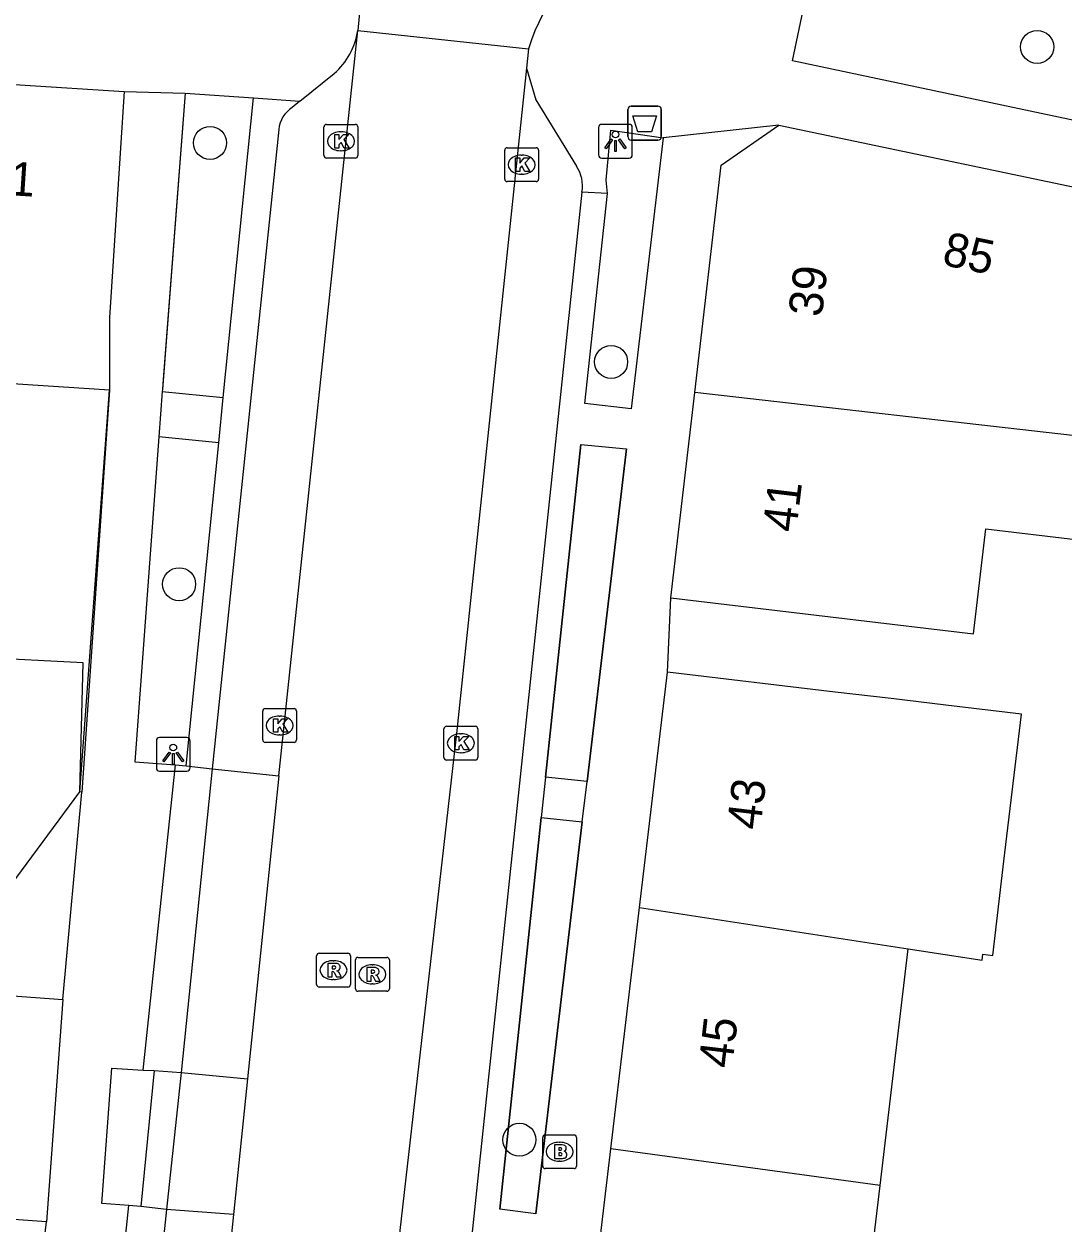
# Model space of a CAD drawing. Extents: x 163010 to 163853, y 382793 to 383982.
# Drawn here: x 163371.31 to 163402.09, y 383406.84 to 383442.36 of the extents above; entities that cross this region are included whole.
import ezdxf

# ---------------------------------------------------------------- set-up
doc = ezdxf.new("R2010")
doc.units = 0
for name, color, linetype in [('IMGEO_Afvalbak', 7, 'Continuous'), ('IMGEO_Boom', 7, 'Continuous'), ('IMGEO_Brandkraan', 7, 'Continuous'), ('IMGEO_Haag', 7, 'Continuous'), ('IMGEO_Kolk', 7, 'Continuous'), ('IMGEO_Lichtpunt', 7, 'Continuous'), ('IMGEO_Muur', 7, 'Continuous'), ('IMGEO_Pand', 7, 'Continuous'), ('IMGEO_Pand_nummerreeks', 7, 'Continuous'), ('IMGEO_Rijbaan_lokaal_gesloten', 7, 'Continuous'), ('IMGEO_Rijbaan_lokaal_open', 7, 'Continuous'), ('IMGEO_Rioolput', 7, 'Continuous'), ('IMGEO_Voetpad_open', 7, 'Continuous')]:
    doc.layers.add(name, color=color, linetype=linetype)

msp = doc.modelspace()

# ---------------------------------------------------------------- linework, layer by layer
at = {"layer": 'IMGEO_Afvalbak'}
for p, q in [((163389.179, 383439.028), (163389.179, 383439.828)), ((163389.179, 383439.828), (163389.179, 383439.028)), ((163389.279, 383439.928), (163390.069, 383439.928)), ((163390.069, 383439.928), (163389.279, 383439.928)), ((163390.169, 383439.828), (163390.169, 383439.028)), ((163390.169, 383439.028), (163390.169, 383439.828)), ((163390.069, 383438.928), (163389.279, 383438.928)), ((163389.279, 383438.928), (163390.069, 383438.928))]:
    msp.add_line(p, q, dxfattribs=at)
msp.add_lwpolyline([(163389.322, 383439.642), (163390.026, 383439.642), (163389.877, 383439.172), (163389.471, 383439.172), (163389.322, 383439.642)], dxfattribs=at)
for centre, start, end in [((163389.279, 383439.828), 90, 180), ((163389.279, 383439.828), 90, 180), ((163390.069, 383439.828), 0, 90), ((163390.069, 383439.828), 360, 90), ((163389.279, 383439.028), 180, 270), ((163389.279, 383439.028), 180, 270), ((163390.069, 383439.028), 270, 0), ((163390.069, 383439.028), 270, 0)]:
    msp.add_arc(centre, 0.1, start, end, dxfattribs=at)
at = {"layer": 'IMGEO_Boom'}
for centre in [(163401.291, 383441.682), (163376.813, 383438.842), (163388.683, 383432.36), (163375.899, 383425.781), (163385.968, 383409.337)]:
    msp.add_circle(centre, 0.489, dxfattribs=at)
at = {"layer": 'IMGEO_Brandkraan'}
for p, q in [((163386.658, 383408.557), (163386.658, 383409.409)), ((163386.733, 383409.483), (163387.585, 383409.483)), ((163387.659, 383409.409), (163387.659, 383408.557)), ((163387.146, 383409.263), (163387.171, 383409.263)), ((163387.169, 383408.703), (163387.144, 383408.703)), ((163387.585, 383408.483), (163386.733, 383408.483))]:
    msp.add_line(p, q, dxfattribs=at)
for points in [[(163386.658, 383408.557), (163386.658, 383409.409)], [(163386.733, 383409.483), (163387.585, 383409.483)], [(163387.659, 383409.409), (163387.659, 383408.557)], [(163387.006, 383409.183), (163387.006, 383408.783), (163387.219, 383408.783)], [(163387.237, 383409.183), (163387.006, 383409.183)], [(163387.185, 383409.102), (163387.131, 383409.102), (163387.131, 383409.026)], [(163387.131, 383409.026), (163387.184, 383409.026)], [(163387.193, 383408.95), (163387.131, 383408.95), (163387.131, 383408.869)], [(163387.131, 383408.869), (163387.193, 383408.869)], [(163387.585, 383408.483), (163386.733, 383408.483)]]:
    msp.add_lwpolyline(points, dxfattribs=at)
for centre, radius, start, end in [((163386.735, 383409.407), 0.0765, 91.552, 178.448), ((163386.735, 383409.407), 0.0765, 91.552, 178.448), ((163387.583, 383409.407), 0.0765, 1.552, 88.448), ((163387.583, 383409.407), 0.0765, 1.552, 88.448), ((163387.186, 383409.064), 0.0379, 267.8285, 90.9355), ((163387.194, 383408.909), 0.0404, 269.8759, 90.5077), ((163387.241, 383409.038), 0.145, 59.4692, 91.5367), ((163387.266, 383409.085), 0.0922, 285.5137, 58.1501), ((163387.271, 383408.893), 0.105, 301.3115, 78.989), ((163387.225, 383409.034), 0.251, 268.6676, 293.5347), ((163386.735, 383408.559), 0.0765, 181.552, 268.448), ((163386.735, 383408.559), 0.0765, 181.552, 268.448), ((163387.583, 383408.559), 0.0765, 271.552, 358.448), ((163387.583, 383408.559), 0.0765, 271.552, 358.448)]:
    msp.add_arc(centre, radius, start, end, dxfattribs=at)
for centre, major_axis, ratio, start_param, end_param in [((163387.145, 383408.983), (-0.387, 0.002), 0.722429, 4.712389, 7.853982), ((163387.17, 383408.983), (-0.39, 0.002), 0.717154, 1.570796, 4.712389)]:
    msp.add_ellipse(centre, major_axis=major_axis, ratio=ratio, start_param=start_param, end_param=end_param, dxfattribs=at)
at = {"layer": 'IMGEO_Haag'}
for points in [[(163376.078, 383440.318), (163375.415, 383431.713), (163375.402, 383431.539)], [(163377.207, 383431.304), (163378.098, 383440.173)], [(163375.398, 383431.486), (163375.298, 383430.139)], [(163375.402, 383431.539), (163375.398, 383431.486)], [(163377.072, 383429.961), (163377.207, 383431.304)], [(163375.298, 383430.139), (163374.584, 383420.52)], [(163376.112, 383420.409), (163377.072, 383429.961)], [(163387.789, 383429.916), (163386.744, 383420.071)], [(163387.97, 383419.941), (163389.136, 383429.791)], [(163386.744, 383420.071), (163386.617, 383418.878)], [(163387.829, 383418.749), (163387.97, 383419.941)], [(163386.617, 383418.878), (163385.387, 383407.285)], [(163386.455, 383407.146), (163387.829, 383418.749)]]:
    msp.add_lwpolyline(points, dxfattribs=at)
at = {"layer": 'IMGEO_Kolk'}
for p, q in [((163380.186, 383438.465), (163380.186, 383439.317)), ((163380.261, 383439.391), (163381.113, 383439.391)), ((163380.674, 383439.171), (163380.699, 383439.171)), ((163381.187, 383439.317), (163381.187, 383438.465)), ((163380.697, 383438.611), (163380.672, 383438.611)), ((163385.535, 383437.772), (163385.535, 383438.624)), ((163385.61, 383438.698), (163386.462, 383438.698)), ((163386.023, 383438.478), (163386.048, 383438.478)), ((163386.536, 383438.624), (163386.536, 383437.772)), ((163381.113, 383438.391), (163380.261, 383438.391)), ((163386.462, 383437.698), (163385.61, 383437.698)), ((163386.046, 383437.918), (163386.021, 383437.918)), ((163378.447, 383422.099), (163379.299, 383422.099)), ((163378.372, 383421.173), (163378.372, 383422.025)), ((163378.86, 383421.879), (163378.885, 383421.879)), ((163379.373, 383422.025), (163379.373, 383421.173)), ((163383.736, 383420.648), (163383.736, 383421.5)), ((163383.811, 383421.574), (163384.663, 383421.574)), ((163384.737, 383421.5), (163384.737, 383420.648)), ((163379.299, 383421.099), (163378.447, 383421.099)), ((163378.883, 383421.319), (163378.858, 383421.319)), ((163384.224, 383421.354), (163384.249, 383421.354)), ((163384.247, 383420.794), (163384.222, 383420.794)), ((163384.663, 383420.574), (163383.811, 383420.574))]:
    msp.add_line(p, q, dxfattribs=at)
for points in [[(163380.186, 383438.465), (163380.186, 383439.317)], [(163380.261, 383439.391), (163381.113, 383439.391)], [(163381.187, 383439.317), (163381.187, 383438.465)], [(163380.507, 383439.091), (163380.63, 383439.091), (163380.63, 383438.94), (163380.76, 383439.091), (163380.924, 383439.091), (163380.778, 383438.94), (163380.931, 383438.691), (163380.779, 383438.691), (163380.694, 383438.855), (163380.63, 383438.788), (163380.63, 383438.691), (163380.507, 383438.691), (163380.507, 383439.091)], [(163385.535, 383437.772), (163385.535, 383438.624)], [(163385.61, 383438.698), (163386.462, 383438.698)], [(163386.536, 383438.624), (163386.536, 383437.772)], [(163381.113, 383438.391), (163380.261, 383438.391)], [(163385.856, 383438.398), (163385.979, 383438.398), (163385.979, 383438.247), (163386.109, 383438.398), (163386.273, 383438.398), (163386.127, 383438.247), (163386.28, 383437.998), (163386.128, 383437.998), (163386.043, 383438.162), (163385.979, 383438.095), (163385.979, 383437.998), (163385.856, 383437.998), (163385.856, 383438.398)], [(163386.462, 383437.698), (163385.61, 383437.698)], [(163378.447, 383422.099), (163379.299, 383422.099)], [(163378.372, 383421.173), (163378.372, 383422.025)], [(163378.693, 383421.799), (163378.816, 383421.799), (163378.816, 383421.648), (163378.946, 383421.799), (163379.11, 383421.799), (163378.964, 383421.648), (163379.117, 383421.399), (163378.965, 383421.399), (163378.88, 383421.563), (163378.816, 383421.496), (163378.816, 383421.399), (163378.693, 383421.399), (163378.693, 383421.799)], [(163379.373, 383422.025), (163379.373, 383421.173)], [(163383.736, 383420.648), (163383.736, 383421.5)], [(163383.811, 383421.574), (163384.663, 383421.574)], [(163384.737, 383421.5), (163384.737, 383420.648)], [(163379.299, 383421.099), (163378.447, 383421.099)], [(163384.057, 383421.274), (163384.18, 383421.274), (163384.18, 383421.123), (163384.31, 383421.274), (163384.474, 383421.274), (163384.328, 383421.123), (163384.481, 383420.874), (163384.329, 383420.874), (163384.244, 383421.038), (163384.18, 383420.971), (163384.18, 383420.874), (163384.057, 383420.874), (163384.057, 383421.274)], [(163384.663, 383420.574), (163383.811, 383420.574)]]:
    msp.add_lwpolyline(points, dxfattribs=at)
for centre, start, end in [((163380.263, 383439.315), 91.552, 178.448), ((163380.263, 383439.315), 91.552, 178.448), ((163381.111, 383439.315), 1.552, 88.448), ((163381.111, 383439.315), 1.552, 88.448), ((163380.263, 383438.467), 181.552, 268.448), ((163380.263, 383438.467), 181.552, 268.448), ((163381.111, 383438.467), 271.552, 358.448), ((163381.111, 383438.467), 271.552, 358.448), ((163385.612, 383438.622), 91.552, 178.448), ((163385.612, 383438.622), 91.552, 178.448), ((163386.46, 383438.622), 1.552, 88.448), ((163386.46, 383438.622), 1.552, 88.448), ((163385.612, 383437.774), 181.552, 268.448), ((163385.612, 383437.774), 181.552, 268.448), ((163386.46, 383437.774), 271.552, 358.448), ((163386.46, 383437.774), 271.552, 358.448), ((163378.449, 383422.023), 91.552, 178.448), ((163378.449, 383422.023), 91.552, 178.448), ((163379.297, 383422.023), 1.552, 88.448), ((163379.297, 383422.023), 1.552, 88.448), ((163383.813, 383421.498), 91.552, 178.448), ((163383.813, 383421.498), 91.552, 178.448), ((163384.661, 383421.498), 1.552, 88.448), ((163384.661, 383421.498), 1.552, 88.448), ((163378.449, 383421.175), 181.552, 268.448), ((163378.449, 383421.175), 181.552, 268.448), ((163379.297, 383421.175), 271.552, 358.448), ((163379.297, 383421.175), 271.552, 358.448), ((163383.813, 383420.65), 181.552, 268.448), ((163383.813, 383420.65), 181.552, 268.448), ((163384.661, 383420.65), 271.552, 358.448), ((163384.661, 383420.65), 271.552, 358.448)]:
    msp.add_arc(centre, 0.0765, start, end, dxfattribs=at)
for centre, major_axis, ratio, start_param, end_param in [((163380.673, 383438.891), (-0.387, 0.002), 0.722429, 4.712389, 7.853982), ((163380.698, 383438.891), (-0.39, 0.002), 0.717154, 1.570796, 4.712389), ((163386.022, 383438.198), (-0.387, 0.002), 0.722429, 4.712389, 7.853982), ((163386.047, 383438.198), (-0.39, 0.002), 0.717154, 1.570796, 4.712389), ((163378.859, 383421.599), (-0.387, 0.002), 0.722429, 4.712389, 7.853982), ((163378.884, 383421.599), (-0.39, 0.002), 0.717154, 1.570796, 4.712389), ((163384.223, 383421.074), (-0.387, 0.002), 0.722429, 4.712389, 7.853982), ((163384.248, 383421.074), (-0.39, 0.002), 0.717154, 1.570796, 4.712389)]:
    msp.add_ellipse(centre, major_axis=major_axis, ratio=ratio, start_param=start_param, end_param=end_param, dxfattribs=at)
at = {"layer": 'IMGEO_Lichtpunt'}
for p, q in [((163388.314, 383439.296), (163388.314, 383438.489)), ((163388.314, 383439.296), (163388.314, 383438.489)), ((163389.216, 383439.391), (163388.408, 383439.391)), ((163389.216, 383439.391), (163388.408, 383439.391)), ((163389.31, 383438.489), (163389.31, 383439.296)), ((163389.31, 383438.489), (163389.31, 383439.296)), ((163388.408, 383438.395), (163389.216, 383438.395)), ((163388.408, 383438.395), (163389.216, 383438.395)), ((163375.226, 383421.149), (163375.226, 383420.342)), ((163375.226, 383421.149), (163375.226, 383420.342)), ((163376.128, 383421.244), (163375.32, 383421.244)), ((163376.128, 383421.244), (163375.32, 383421.244)), ((163376.222, 383420.342), (163376.222, 383421.149)), ((163376.222, 383420.342), (163376.222, 383421.149)), ((163375.32, 383420.248), (163376.128, 383420.248)), ((163375.32, 383420.248), (163376.128, 383420.248))]:
    msp.add_line(p, q, dxfattribs=at)
for points in [[(163388.688, 383438.96), (163388.727, 383438.932), (163388.539, 383438.67), (163388.501, 383438.697), (163388.688, 383438.96)], [(163388.79, 383438.912), (163388.837, 383438.912), (163388.837, 383438.59), (163388.79, 383438.59), (163388.79, 383438.912)], [(163388.9, 383438.932), (163388.938, 383438.959), (163389.125, 383438.697), (163389.086, 383438.669), (163388.9, 383438.932)], [(163375.6, 383420.813), (163375.639, 383420.785), (163375.451, 383420.523), (163375.413, 383420.55), (163375.6, 383420.813)], [(163375.702, 383420.765), (163375.749, 383420.765), (163375.749, 383420.443), (163375.702, 383420.443), (163375.702, 383420.765)], [(163375.812, 383420.785), (163375.85, 383420.812), (163376.037, 383420.55), (163375.998, 383420.522), (163375.812, 383420.785)]]:
    msp.add_lwpolyline(points, dxfattribs=at)
for centre in [(163388.813, 383439.094), (163375.725, 383420.947)]:
    msp.add_circle(centre, 0.0994, dxfattribs=at)
for centre, start, end in [((163388.408, 383439.296), 90, 180), ((163388.408, 383439.296), 90, 180), ((163389.216, 383439.296), 0, 90), ((163389.216, 383439.296), 0, 90), ((163388.408, 383438.489), 180, 270), ((163388.408, 383438.489), 180, 270), ((163389.216, 383438.489), 270, 0), ((163389.216, 383438.489), 270, 360), ((163375.32, 383421.149), 90, 180), ((163375.32, 383421.149), 90, 180), ((163376.128, 383421.149), 0, 90), ((163376.128, 383421.149), 0, 90), ((163375.32, 383420.342), 180, 270), ((163375.32, 383420.342), 180, 270), ((163376.128, 383420.342), 270, 0), ((163376.128, 383420.342), 270, 360)]:
    msp.add_arc(centre, 0.0946, start, end, dxfattribs=at)
at = {"layer": 'IMGEO_Muur'}
msp.add_lwpolyline([(163372.965, 383419.631), (163373.836, 383431.523)], dxfattribs=at)
at = {"layer": 'IMGEO_Pand'}
for points in [[(163368.087, 383440.756), (163374.27, 383440.362)], [(163374.27, 383440.362), (163373.843, 383433.675), (163373.836, 383431.523)], [(163391.158, 383431.451), (163391.944, 383438.179), (163393.644, 383439.371)], [(163393.644, 383439.371), (163405.877, 383436.806)], [(163373.836, 383431.523), (163368.847, 383431.854), (163367.503, 383431.943)], [(163390.448, 383425.377), (163391.158, 383431.451)], [(163402.775, 383430.128), (163391.158, 383431.451)], [(163390.448, 383425.377), (163395.588, 383424.764), (163399.406, 383424.309), (163399.777, 383427.418), (163405.083, 383426.785), (163405.058, 383426.426), (163413.841, 383425.426)], [(163372.965, 383419.631), (163373.056, 383423.457), (163369.984, 383423.61), (163369.943, 383421.865), (163366.979, 383424.055), (163364.945, 383421.302), (163366.716, 383419.993)], [(163389.523, 383416.209), (163390.351, 383423.18)], [(163397.476, 383414.992), (163399.662, 383414.657), (163399.682, 383414.827), (163399.976, 383414.792), (163400.308, 383417.585), (163400.825, 383421.934), (163398.585, 383422.201), (163396.971, 383422.393), (163395.317, 383422.59), (163390.351, 383423.18)], [(163366.716, 383419.993), (163370.931, 383416.878), (163372.965, 383419.631)], [(163388.675, 383409.068), (163389.523, 383416.209)], [(163389.523, 383416.209), (163397.476, 383414.992)], [(163396.643, 383407.983), (163397.476, 383414.992)], [(163371.976, 383406.904), (163366.99, 383407.265), (163364.575, 383407.44), (163360.853, 383407.71), (163361.363, 383414.293)], [(163361.363, 383414.293), (163365.053, 383414.025), (163367.467, 383413.85), (163372.453, 383413.489)], [(163372.453, 383413.489), (163371.976, 383406.904)], [(163387.814, 383401.818), (163388.675, 383409.068)], [(163396.643, 383407.983), (163388.675, 383409.068)], [(163398.412, 383400.928), (163398.547, 383402.055), (163395.974, 383402.362), (163396.643, 383407.983)]]:
    msp.add_lwpolyline(points, dxfattribs=at)
at = {"layer": 'IMGEO_Rijbaan_lokaal_gesloten'}
for points in [[(163381.287, 383443.238), (163381.187, 383442.17)], [(163378.852, 383420.107), (163381.187, 383442.17)], [(163381.187, 383442.17), (163386.24, 383441.629)], [(163386.24, 383441.629), (163386.18, 383441.058)], [(163386.18, 383441.058), (163384.118, 383421.455), (163381.997, 383402.839), (163381.708, 383397.344)], [(163378.852, 383420.107), (163377.924, 383411.145)], [(163377.924, 383411.145), (163377.509, 383407.129)], [(163377.509, 383407.129), (163376.995, 383402.152)]]:
    msp.add_lwpolyline(points, dxfattribs=at)
msp.add_arc((163391.985, 383439.853), 6.013, 80.6059, 162.818, dxfattribs=at)
at = {"layer": 'IMGEO_Rijbaan_lokaal_open'}
for points in [[(163372.453, 383413.489), (163373.021, 383419.621), (163373.021, 383419.626)], [(163373.021, 383419.626), (163372.965, 383419.631)]]:
    msp.add_lwpolyline(points, dxfattribs=at)
at = {"layer": 'IMGEO_Rioolput'}
for p, q in [((163379.967, 383413.932), (163379.967, 383414.784)), ((163380.042, 383414.858), (163380.894, 383414.858)), ((163380.455, 383414.638), (163380.48, 383414.638)), ((163380.968, 383414.784), (163380.968, 383413.932)), ((163381.119, 383413.808), (163381.119, 383414.66)), ((163381.194, 383414.734), (163382.046, 383414.734)), ((163382.12, 383414.66), (163382.12, 383413.808)), ((163381.607, 383414.514), (163381.632, 383414.514)), ((163380.478, 383414.078), (163380.453, 383414.078)), ((163381.63, 383413.954), (163381.605, 383413.954)), ((163380.894, 383413.858), (163380.042, 383413.858)), ((163382.046, 383413.734), (163381.194, 383413.734))]:
    msp.add_line(p, q, dxfattribs=at)
for points in [[(163379.967, 383413.932), (163379.967, 383414.784)], [(163380.042, 383414.858), (163380.894, 383414.858)], [(163380.968, 383414.784), (163380.968, 383413.932)], [(163381.119, 383413.808), (163381.119, 383414.66)], [(163381.194, 383414.734), (163382.046, 383414.734)], [(163382.12, 383414.66), (163382.12, 383413.808)], [(163380.556, 383414.556), (163380.304, 383414.558), (163380.304, 383414.158)], [(163380.304, 383414.158), (163380.428, 383414.158), (163380.428, 383414.32), (163380.439, 383414.32)], [(163380.482, 383414.477), (163380.428, 383414.477), (163380.428, 383414.396)], [(163380.428, 383414.396), (163380.48, 383414.396)], [(163380.486, 383414.291), (163380.557, 383414.158), (163380.697, 383414.158), (163380.632, 383414.284)], [(163381.708, 383414.432), (163381.456, 383414.434), (163381.456, 383414.034)], [(163381.634, 383414.353), (163381.58, 383414.353), (163381.58, 383414.272)], [(163381.58, 383414.272), (163381.632, 383414.272)], [(163381.456, 383414.034), (163381.58, 383414.034), (163381.58, 383414.196), (163381.591, 383414.196)], [(163381.638, 383414.167), (163381.709, 383414.034), (163381.849, 383414.034), (163381.784, 383414.16)], [(163380.894, 383413.858), (163380.042, 383413.858)], [(163382.046, 383413.734), (163381.194, 383413.734)]]:
    msp.add_lwpolyline(points, dxfattribs=at)
for centre, radius, start, end in [((163380.044, 383414.782), 0.0765, 91.552, 178.448), ((163380.044, 383414.782), 0.0765, 91.552, 178.448), ((163380.892, 383414.782), 0.0765, 1.552, 88.448), ((163380.892, 383414.782), 0.0765, 1.552, 88.448), ((163381.196, 383414.658), 0.0765, 91.552, 178.448), ((163381.196, 383414.658), 0.0765, 91.552, 178.448), ((163382.044, 383414.658), 0.0765, 1.552, 88.448), ((163382.044, 383414.658), 0.0765, 1.552, 88.448), ((163380.438, 383414.267), 0.0533, 26.0293, 88.6989), ((163380.464, 383414.585), 0.19, 274.7715, 282.9687), ((163380.488, 383414.381), 0.0964, 77.0061, 93.1865), ((163380.502, 383414.438), 0.0378, 276.6634, 79.6772), ((163380.555, 383414.446), 0.109, 350.3612, 89.416), ((163380.553, 383414.446), 0.112, 277.5842, 350.9817), ((163380.537, 383414.231), 0.108, 29.5134, 73.7905), ((163381.616, 383414.461), 0.19, 274.7715, 282.9687), ((163381.64, 383414.257), 0.0964, 77.0061, 93.1865), ((163381.654, 383414.314), 0.0378, 276.6634, 79.6772), ((163381.707, 383414.322), 0.109, 350.3612, 89.416), ((163381.705, 383414.322), 0.112, 277.5842, 350.9817), ((163380.044, 383413.934), 0.0765, 181.552, 268.448), ((163380.044, 383413.934), 0.0765, 181.552, 268.448), ((163380.892, 383413.934), 0.0765, 271.552, 358.448), ((163380.892, 383413.934), 0.0765, 271.552, 358.448), ((163381.59, 383414.143), 0.0533, 26.0293, 88.6989), ((163381.689, 383414.107), 0.108, 29.5134, 73.7905), ((163381.196, 383413.81), 0.0765, 181.552, 268.448), ((163381.196, 383413.81), 0.0765, 181.552, 268.448), ((163382.044, 383413.81), 0.0765, 271.552, 358.448), ((163382.044, 383413.81), 0.0765, 271.552, 358.448)]:
    msp.add_arc(centre, radius, start, end, dxfattribs=at)
for centre, major_axis, ratio, start_param, end_param in [((163380.454, 383414.358), (-0.387, 0.002), 0.722429, 4.712389, 7.853982), ((163380.479, 383414.358), (-0.39, 0.002), 0.717154, 1.570796, 4.712389), ((163381.606, 383414.234), (-0.387, 0.002), 0.722429, 4.712389, 7.853982), ((163381.631, 383414.234), (-0.39, 0.002), 0.717154, 1.570796, 4.712389)]:
    msp.add_ellipse(centre, major_axis=major_axis, ratio=ratio, start_param=start_param, end_param=end_param, dxfattribs=at)
at = {"layer": 'IMGEO_Voetpad_open'}
for points in [[(163407.698, 383440.256), (163407.279, 383438.473), (163394.055, 383441.268), (163394.919, 383445.402)], [(163379.476, 383440.074), (163380.487, 383440.896)], [(163386.18, 383441.058), (163386.453, 383440.114), (163387.655, 383438.15)], [(163374.27, 383440.362), (163376.078, 383440.318)], [(163376.078, 383440.318), (163375.402, 383431.539)], [(163376.078, 383440.318), (163378.098, 383440.173)], [(163377.207, 383431.304), (163377.207, 383431.304), (163378.098, 383440.173)], [(163378.098, 383440.173), (163379.476, 383440.074)], [(163379.476, 383440.074), (163379.249, 383439.889)], [(163378.845, 383439.239), (163376.874, 383420.32)], [(163388.581, 383437.342), (163388.536, 383437.736), (163388.677, 383439.215), (163390.225, 383438.988)], [(163393.644, 383439.371), (163390.225, 383438.988)], [(163390.225, 383438.988), (163389.276, 383430.972), (163387.907, 383431.134), (163388.581, 383437.342)], [(163387.819, 383437.386), (163384.15, 383402.586), (163383.703, 383397.19)], [(163388.581, 383437.342), (163387.819, 383437.386)], [(163373.836, 383431.523), (163373.021, 383419.626)], [(163375.402, 383431.539), (163375.398, 383431.486), (163375.398, 383431.486)], [(163375.398, 383431.486), (163377.207, 383431.304)], [(163375.298, 383430.139), (163375.298, 383430.139), (163374.584, 383420.52)], [(163377.072, 383429.961), (163375.298, 383430.139)], [(163376.112, 383420.409), (163377.072, 383429.961), (163377.072, 383429.961)], [(163386.744, 383420.071), (163386.744, 383420.071), (163387.789, 383429.916)], [(163387.789, 383429.916), (163389.136, 383429.791)], [(163389.136, 383429.791), (163387.97, 383419.941), (163387.97, 383419.941)], [(163390.351, 383423.18), (163390.448, 383425.377)], [(163374.584, 383420.52), (163375.79, 383420.431)], [(163374.832, 383411.393), (163375.79, 383420.431)], [(163375.79, 383420.431), (163376.112, 383420.409)], [(163376.874, 383420.32), (163375.962, 383411.327)], [(163376.112, 383420.409), (163376.874, 383420.32)], [(163376.874, 383420.32), (163378.852, 383420.107)], [(163387.97, 383419.941), (163386.744, 383420.071)], [(163385.387, 383407.285), (163386.617, 383418.878), (163386.617, 383418.878)], [(163386.617, 383418.878), (163387.829, 383418.749)], [(163387.829, 383418.749), (163387.829, 383418.749), (163386.455, 383407.146)], [(163374.41, 383407.39), (163373.612, 383407.449), (163373.91, 383411.461), (163374.832, 383411.393)], [(163375.159, 383411.39), (163374.762, 383407.365)], [(163374.832, 383411.393), (163375.159, 383411.39)], [(163375.159, 383411.39), (163375.962, 383411.327)], [(163375.962, 383411.327), (163375.524, 383407.276)], [(163375.962, 383411.327), (163377.924, 383411.145)], [(163373.899, 383402.487), (163374.41, 383407.39)], [(163374.762, 383407.365), (163374.41, 383407.39)], [(163375.524, 383407.276), (163374.762, 383407.365)], [(163375.524, 383407.276), (163375.012, 383402.387)], [(163377.509, 383407.129), (163375.524, 383407.276)], [(163386.455, 383407.146), (163385.387, 383407.285)], [(163371.654, 383404.261), (163371.976, 383406.904)]]:
    msp.add_lwpolyline(points, dxfattribs=at)
for centre, radius, start, end in [((163379.129, 383442.471), 2.08, 310.7599, 351.6668), ((163379.705, 383439.155), 0.864, 121.8492, 174.4257), ((163386.841, 383437.576), 0.996, 349.0191, 35.2114)]:
    msp.add_arc(centre, radius, start, end, dxfattribs=at)

# ---------------------------------------------------------------- texts
at = {"layer": 'IMGEO_Pand_nummerreeks'}
for s, rotation, p in [('1', 356.2076, (163370.86, 383437.298)), ('85', 348.3346, (163398.448, 383435.24)), ('39', 83.2049, (163394.917, 383433.668)), ('41', 83.2049, (163394.158, 383427.295)), ('43', 83.2278, (163393.097, 383418.487)), ('45', 83.2278, (163392.259, 383411.431))]:
    msp.add_text(s, height=1, rotation=rotation, dxfattribs=at).set_placement(p)

doc.saveas('drawing.dxf')
